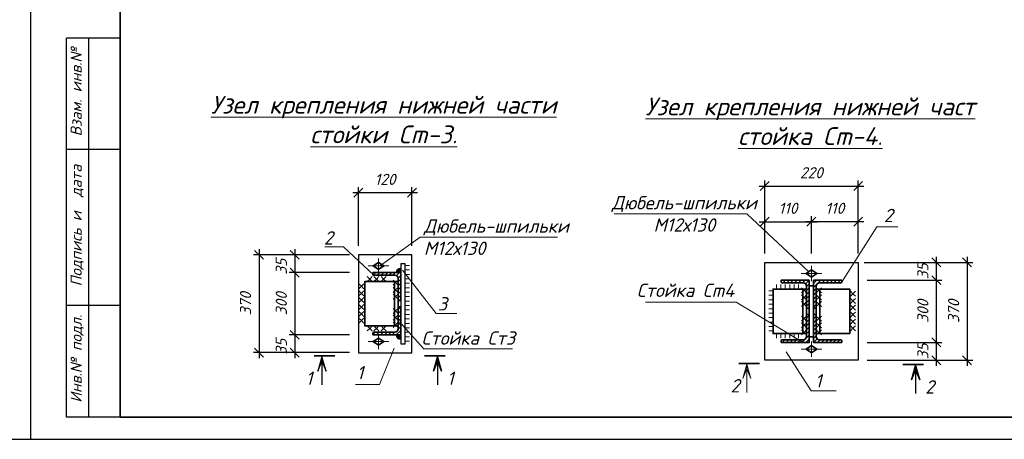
# Model space of a CAD drawing. Header units: millimetres. Extents: x -33345 to 4712671, y -3392 to 121473.
# Tile 291 of 656: x 1593706 to 1615769, y 44501 to 53913. Entities that reach past the tile are written whole.
import ezdxf

# ---------------------------------------------------------------- set-up
doc = ezdxf.new("R2010")
doc.units = ezdxf.units.MM
for name, color, linetype, lineweight in [('0.25', 7, 'Continuous', 25), ('ACO-размер', 7, 'Continuous', 13), ('ACO-текст', 7, 'Continuous', 20), ('blue', 5, 'Continuous', 35), ('DESIGN', 14, 'Continuous', 20), ('red', 12, 'Continuous', 30), ('shtrihovka', 254, 'Continuous', 0), ('svarka', 152, 'Continuous', 15), ('ОСИ', 147, 'Continuous', 13), ('Штриховая-АСО', 8, 'Continuous', 15)]:
    doc.layers.add(name, color=color, linetype=linetype, lineweight=lineweight)
doc.layers.add('_линия', color=7, linetype='Continuous')
doc.styles.add('_text', font='isocpeui.ttf')
doc.styles.add('ISOCPEUR', font='isocpeui.ttf', dxfattribs={"height": 300})
doc.styles.add('RUSS', font='RUSS.shx', dxfattribs={"width": 0.8, "oblique": 15, "height": 250})
doc.styles.add('simp 0', font='isocpeui.ttf')
doc.dimstyles.new('RUSS$0', dxfattribs={"dimscale": 0, "dimtxt": 2.5, "dimasz": 2, "dimexe": 1.25, "dimexo": 2, "dimgap": 1.75, "dimtad": 1, "dimdec": 0, "dimlfac": 100, "dimzin": 0, "dimdsep": 46, "dimtxsty": 'RUSS', "dimblk1": 'OBLIQUE', "dimblk2": 'OBLIQUE', "dimsah": 1, "dimcen": 3, "dimdle": 1.25, "dimclrt": 1, "dimadec": 0, "dimazin": 0, "dimtfac": 0.75, "dimtdec": 0, "dimtmove": 0, "dimatfit": 0, "dimldrblk": 'OBLIQUE', "dimfxl": 1, "dimtvp": 1.5, "dimtolj": 1, "dimtzin": 0, "dimarcsym": 0})
pattern_1 = [(45, (1164005.54, 478249.053), (-44.0899844, 44.0899844), [])]

# ---------------------------------------------------------------- blocks, each defined once
blk = doc.blocks.new('*U282')
at = {"layer": '0.25', "color": 5, "linetype": 'Continuous', "lineweight": 25, "ltscale": 100}
blk.add_lwpolyline([(-72619, 0), (0, 0), (0, 42000), (-72619, 42000), (-72619, 0)], dxfattribs=at)
blk = doc.blocks.new('awertgre')
at = {"ltscale": 20}
for p, q in [((-49480372, 24197418), (-49480372, 24205918)), ((-49479172, 24205918), (-49480372, 24205918)), ((-49479872, 24197418), (-49479872, 24205918)), ((-49479172, 24203418), (-49480372, 24203418)), ((-49479172, 24199918), (-49480372, 24199918)), ((-49479172, 24199918), (-49480372, 24199918)), ((-49479172, 24197418), (-49480372, 24197418))]:
    blk.add_line(p, q, dxfattribs=at)
blk.add_lwpolyline([(-49481172, 24226618), (-49439172, 24226618), (-49439172, 24196918), (-49481172, 24196918)], close=True, dxfattribs=at)
at = {"lineweight": 35}
blk.add_lwpolyline([(-49479172, 24226118), (-49439672, 24226118), (-49439672, 24197418), (-49479172, 24197418)], close=True, dxfattribs=at)
at = {"ltscale": 20, "insert": (-49480280, 24197739), "char_height": 250, "width": 9347.37, "attachment_point": 1, "rotation": 90, "style": 'ISOCPEUR'}
blk.add_mtext('Инв.№ подл.    Подпись и  дата    Взам. инв.№', dxfattribs=at)
blk = doc.blocks.new('_Oblique')
at = {"color": 0, "linetype": 'ByBlock', "lineweight": -2}
blk.add_line((-0.5, -0.5), (0.5, 0.5), dxfattribs=at)
blk = doc.blocks.new('*D2101')
at = {"layer": 'ACO-размер', "color": 0, "lineweight": -2, "ltscale": 5, "transparency": 16777216}
for p, q in [((1614243, 48196), (1614243, 46549)), ((1612695, 48071), (1614368, 48071)), ((1612695, 46674), (1614368, 46674))]:
    blk.add_line(p, q, dxfattribs=at)
at = {"layer": 'Defpoints', "color": 0, "ltscale": 5, "transparency": 16777216}
for p in [(1612495, 48071), (1612495, 46674), (1614243, 46674)]:
    blk.add_point(p, dxfattribs=at)
at = {"layer": 'ACO-размер', "color": 0, "lineweight": -2, "ltscale": 5, "transparency": 16777216, "xscale": 200, "yscale": 200, "zscale": 200}
for p, rotation in [((1614243, 48071), 90), ((1614243, 46674), 270)]:
    blk.add_blockref('_Oblique', p, dxfattribs=dict(at, rotation=rotation))
at = {"layer": 'ACO-размер', "color": 1, "ltscale": 5, "transparency": 16777216, "insert": (1613943, 47372), "char_height": 250, "attachment_point": 5, "rotation": 90, "style": 'simp 0'}
blk.add_mtext('\\A1;300', dxfattribs=at)
blk = doc.blocks.new('*D2102')
at = {"layer": 'ACO-размер', "color": 0, "lineweight": -2, "ltscale": 5, "transparency": 16777216}
for p, q in [((1614243, 48595), (1614243, 47946)), ((1612695, 48470), (1614368, 48470)), ((1612695, 48071), (1614368, 48071))]:
    blk.add_line(p, q, dxfattribs=at)
at = {"layer": 'Defpoints', "color": 0, "ltscale": 5, "transparency": 16777216}
for p in [(1612495, 48470), (1612495, 48071), (1614243, 48071)]:
    blk.add_point(p, dxfattribs=at)
at = {"layer": 'ACO-размер', "color": 0, "lineweight": -2, "ltscale": 5, "transparency": 16777216, "xscale": 200, "yscale": 200, "zscale": 200}
for p, rotation in [((1614243, 48470), 90), ((1614243, 48071), 270)]:
    blk.add_blockref('_Oblique', p, dxfattribs=dict(at, rotation=rotation))
at = {"layer": 'ACO-размер', "color": 1, "ltscale": 5, "transparency": 16777216, "insert": (1613943, 48270), "char_height": 250, "attachment_point": 5, "rotation": 90, "style": 'simp 0'}
blk.add_mtext('\\A1;35', dxfattribs=at)
blk = doc.blocks.new('*D2103')
at = {"layer": 'ACO-размер', "color": 0, "lineweight": -2, "ltscale": 5, "transparency": 16777216}
for p, q in [((1614243, 46799), (1614243, 46150)), ((1612695, 46674), (1614368, 46674)), ((1612695, 46275), (1614368, 46275))]:
    blk.add_line(p, q, dxfattribs=at)
at = {"layer": 'Defpoints', "color": 0, "ltscale": 5, "transparency": 16777216}
for p in [(1612495, 46674), (1612495, 46275), (1614243, 46275)]:
    blk.add_point(p, dxfattribs=at)
at = {"layer": 'ACO-размер', "color": 0, "lineweight": -2, "ltscale": 5, "transparency": 16777216, "xscale": 200, "yscale": 200, "zscale": 200}
for p, rotation in [((1614243, 46674), 90), ((1614243, 46275), 270)]:
    blk.add_blockref('_Oblique', p, dxfattribs=dict(at, rotation=rotation))
at = {"layer": 'ACO-размер', "color": 1, "ltscale": 5, "transparency": 16777216, "insert": (1613943, 46474), "char_height": 250, "attachment_point": 5, "rotation": 90, "style": 'simp 0'}
blk.add_mtext('\\A1;35', dxfattribs=at)
blk = doc.blocks.new('отв.- болт (постоян)')
at = {"color": 252, "lineweight": 35}
blk.add_lwpolyline([(0.8, 0), (0, -1.2), (-0.8, 0), (0, 1.2)], close=True, dxfattribs=at)
at = {"layer": 'ОСИ', "color": 1, "lineweight": 13, "ltscale": 0.5}
for points in [[(0, 2.3), (0, -2.3)], [(1.7, 0), (-1.7, 0)]]:
    blk.add_lwpolyline(points, dxfattribs=at)
blk = doc.blocks.new('*D2104')
at = {"layer": 'ACO-размер', "color": 0, "lineweight": -2, "ltscale": 5, "transparency": 16777216}
for p, q in [((1610400, 48670), (1610400, 49508)), ((1611447, 48670), (1611447, 49508)), ((1610275, 49383), (1611572, 49383))]:
    blk.add_line(p, q, dxfattribs=at)
at = {"layer": 'Defpoints', "color": 0, "ltscale": 5, "transparency": 16777216}
for p in [(1611447, 49383), (1610400, 48470), (1611447, 48470)]:
    blk.add_point(p, dxfattribs=at)
at = {"layer": 'ACO-размер', "color": 0, "lineweight": -2, "ltscale": 5, "transparency": 16777216, "xscale": 200, "yscale": 200, "zscale": 200, "rotation": 180}
blk.add_blockref('_Oblique', (1610400, 49383), dxfattribs=at)
at = {"layer": 'ACO-размер', "color": 0, "lineweight": -2, "ltscale": 5, "transparency": 16777216, "xscale": 200, "yscale": 200, "zscale": 200}
blk.add_blockref('_Oblique', (1611447, 49383), dxfattribs=at)
at = {"layer": 'ACO-размер', "color": 1, "ltscale": 5, "transparency": 16777216, "insert": (1610923, 49683), "char_height": 250, "attachment_point": 5, "style": 'simp 0'}
blk.add_mtext('\\A1;110', dxfattribs=at)
blk = doc.blocks.new('*D2105')
at = {"layer": 'ACO-размер', "color": 0, "lineweight": -2, "ltscale": 5, "transparency": 16777216}
for p, q in [((1611447, 48670), (1611447, 49508)), ((1612495, 48670), (1612495, 49508)), ((1612620, 49383), (1611322, 49383))]:
    blk.add_line(p, q, dxfattribs=at)
at = {"layer": 'Defpoints', "color": 0, "ltscale": 5, "transparency": 16777216}
for p in [(1611447, 49383), (1611447, 48470), (1612495, 48470)]:
    blk.add_point(p, dxfattribs=at)
at = {"layer": 'ACO-размер', "color": 0, "lineweight": -2, "ltscale": 5, "transparency": 16777216, "xscale": 200, "yscale": 200, "zscale": 200, "rotation": 180}
blk.add_blockref('_Oblique', (1611447, 49383), dxfattribs=at)
at = {"layer": 'ACO-размер', "color": 0, "lineweight": -2, "ltscale": 5, "transparency": 16777216, "xscale": 200, "yscale": 200, "zscale": 200}
blk.add_blockref('_Oblique', (1612495, 49383), dxfattribs=at)
at = {"layer": 'ACO-размер', "color": 1, "ltscale": 5, "transparency": 16777216, "insert": (1611971, 49683), "char_height": 250, "attachment_point": 5, "style": 'simp 0'}
blk.add_mtext('\\A1;110', dxfattribs=at)
blk = doc.blocks.new('*D2106')
at = {"layer": 'ACO-размер', "color": 0, "lineweight": -2, "ltscale": 5, "transparency": 16777216}
for p, q in [((1610400, 48670), (1610400, 50306)), ((1612495, 48670), (1612495, 50306)), ((1610275, 50181), (1612620, 50181))]:
    blk.add_line(p, q, dxfattribs=at)
at = {"layer": 'Defpoints', "color": 0, "ltscale": 5, "transparency": 16777216}
for p in [(1612495, 50181), (1610400, 48470), (1612495, 48470)]:
    blk.add_point(p, dxfattribs=at)
at = {"layer": 'ACO-размер', "color": 0, "lineweight": -2, "ltscale": 5, "transparency": 16777216, "xscale": 200, "yscale": 200, "zscale": 200, "rotation": 180}
blk.add_blockref('_Oblique', (1610400, 50181), dxfattribs=at)
at = {"layer": 'ACO-размер', "color": 0, "lineweight": -2, "ltscale": 5, "transparency": 16777216, "xscale": 200, "yscale": 200, "zscale": 200}
blk.add_blockref('_Oblique', (1612495, 50181), dxfattribs=at)
at = {"layer": 'ACO-размер', "color": 1, "ltscale": 5, "transparency": 16777216, "insert": (1611447, 50481), "char_height": 250, "attachment_point": 5, "style": 'simp 0'}
blk.add_mtext('\\A1;220', dxfattribs=at)
blk = doc.blocks.new('*D2107')
at = {"layer": 'ACO-размер', "color": 0, "lineweight": -2, "ltscale": 5, "transparency": 16777216}
for p, q in [((1614935, 48595), (1614935, 46150)), ((1612625, 48470), (1615060, 48470)), ((1612695, 46275), (1615060, 46275))]:
    blk.add_line(p, q, dxfattribs=at)
at = {"layer": 'Defpoints', "color": 0, "ltscale": 5, "transparency": 16777216}
for p in [(1612425, 48470), (1612495, 46275), (1614935, 46275)]:
    blk.add_point(p, dxfattribs=at)
at = {"layer": 'ACO-размер', "color": 0, "lineweight": -2, "ltscale": 5, "transparency": 16777216, "xscale": 200, "yscale": 200, "zscale": 200}
for p, rotation in [((1614935, 48470), 90), ((1614935, 46275), 270)]:
    blk.add_blockref('_Oblique', p, dxfattribs=dict(at, rotation=rotation))
at = {"layer": 'ACO-размер', "color": 1, "ltscale": 5, "transparency": 16777216, "insert": (1614634, 47372), "char_height": 250, "attachment_point": 5, "rotation": 90, "style": 'simp 0'}
blk.add_mtext('\\A1;370', dxfattribs=at)
blk = doc.blocks.new('сечение')
h = blk.add_hatch(color=256)
h.paths.add_polyline_path([(-291, 18), (-291, 120), (-199, 342)])
h.paths.add_polyline_path([(-383, 342), (-291, 120), (-291, 18)])
at = {"linetype": 'Continuous'}
blk.add_lwpolyline([(-291, 18), (-383, 342), (-291, 120), (-199, 342), (-291, 18), (-291, 652)], dxfattribs=at)
at = {"linetype": 'Continuous', "const_width": 36}
blk.add_lwpolyline([(0, 0), (-471, 0)], dxfattribs=at)
blk = doc.blocks.new('*D2108')
at = {"layer": 'ACO-размер', "color": 0, "lineweight": -2, "ltscale": 5, "transparency": 16777216}
for p, q in [((1599868, 48365), (1599868, 46719)), ((1601097, 48240), (1599743, 48240)), ((1601097, 46844), (1599743, 46844))]:
    blk.add_line(p, q, dxfattribs=at)
at = {"layer": 'Defpoints', "color": 0, "ltscale": 5, "transparency": 16777216}
for p in [(1601297, 48240), (1599868, 46844), (1601297, 46844)]:
    blk.add_point(p, dxfattribs=at)
at = {"layer": 'ACO-размер', "color": 0, "lineweight": -2, "ltscale": 5, "transparency": 16777216, "xscale": 200, "yscale": 200, "zscale": 200}
for p, rotation in [((1599868, 48240), 90), ((1599868, 46844), 270)]:
    blk.add_blockref('_Oblique', p, dxfattribs=dict(at, rotation=rotation))
at = {"layer": 'ACO-размер', "color": 1, "ltscale": 5, "transparency": 16777216, "insert": (1599568, 47542), "char_height": 250, "attachment_point": 5, "rotation": 90, "style": 'simp 0'}
blk.add_mtext('\\A1;300', dxfattribs=at)
blk = doc.blocks.new('*D2109')
at = {"layer": 'ACO-размер', "color": 0, "lineweight": -2, "ltscale": 5, "transparency": 16777216}
for p, q in [((1599868, 48765), (1599868, 48115)), ((1601097, 48640), (1599743, 48640)), ((1601097, 48240), (1599743, 48240))]:
    blk.add_line(p, q, dxfattribs=at)
at = {"layer": 'Defpoints', "color": 0, "ltscale": 5, "transparency": 16777216}
for p in [(1601297, 48640), (1599868, 48240), (1601297, 48240)]:
    blk.add_point(p, dxfattribs=at)
at = {"layer": 'ACO-размер', "color": 0, "lineweight": -2, "ltscale": 5, "transparency": 16777216, "xscale": 200, "yscale": 200, "zscale": 200}
for p, rotation in [((1599868, 48640), 90), ((1599868, 48240), 270)]:
    blk.add_blockref('_Oblique', p, dxfattribs=dict(at, rotation=rotation))
at = {"layer": 'ACO-размер', "color": 1, "ltscale": 5, "transparency": 16777216, "insert": (1599568, 48373), "char_height": 250, "attachment_point": 5, "rotation": 90, "style": 'simp 0'}
blk.add_mtext('\\A1;35', dxfattribs=at)
blk = doc.blocks.new('*D2110')
at = {"layer": 'ACO-размер', "color": 0, "lineweight": -2, "ltscale": 5, "transparency": 16777216}
for p, q in [((1601097, 46844), (1599743, 46844)), ((1599868, 46969), (1599868, 46320)), ((1601097, 46445), (1599743, 46445))]:
    blk.add_line(p, q, dxfattribs=at)
at = {"layer": 'Defpoints', "color": 0, "ltscale": 5, "transparency": 16777216}
for p in [(1601297, 46844), (1599868, 46445), (1601297, 46445)]:
    blk.add_point(p, dxfattribs=at)
at = {"layer": 'ACO-размер', "color": 0, "lineweight": -2, "ltscale": 5, "transparency": 16777216, "xscale": 200, "yscale": 200, "zscale": 200}
for p, rotation in [((1599868, 46844), 90), ((1599868, 46445), 270)]:
    blk.add_blockref('_Oblique', p, dxfattribs=dict(at, rotation=rotation))
at = {"layer": 'ACO-размер', "color": 1, "ltscale": 5, "transparency": 16777216, "insert": (1599568, 46577), "char_height": 250, "attachment_point": 5, "rotation": 90, "style": 'simp 0'}
blk.add_mtext('\\A1;35', dxfattribs=at)
blk = doc.blocks.new('*D2111')
at = {"layer": 'ACO-размер', "color": 0, "lineweight": -2, "ltscale": 5, "transparency": 16777216}
for p, q in [((1601297, 48840), (1601297, 50157)), ((1602494, 48840), (1602494, 50157)), ((1602619, 50032), (1601172, 50032))]:
    blk.add_line(p, q, dxfattribs=at)
at = {"layer": 'Defpoints', "color": 0, "ltscale": 5, "transparency": 16777216}
for p in [(1601297, 50032), (1601297, 48640), (1602494, 48640)]:
    blk.add_point(p, dxfattribs=at)
at = {"layer": 'ACO-размер', "color": 0, "lineweight": -2, "ltscale": 5, "transparency": 16777216, "xscale": 200, "yscale": 200, "zscale": 200, "rotation": 180}
blk.add_blockref('_Oblique', (1601297, 50032), dxfattribs=at)
at = {"layer": 'ACO-размер', "color": 0, "lineweight": -2, "ltscale": 5, "transparency": 16777216, "xscale": 200, "yscale": 200, "zscale": 200}
blk.add_blockref('_Oblique', (1602494, 50032), dxfattribs=at)
at = {"layer": 'ACO-размер', "color": 1, "ltscale": 5, "transparency": 16777216, "insert": (1601895, 50332), "char_height": 250, "attachment_point": 5, "style": 'simp 0'}
blk.add_mtext('\\A1;120', dxfattribs=at)
blk = doc.blocks.new('*D2112')
at = {"layer": 'ACO-размер', "color": 0, "lineweight": -2, "ltscale": 5, "transparency": 16777216}
for p, q in [((1599070, 48765), (1599070, 46320)), ((1601097, 48640), (1598945, 48640)), ((1601097, 46445), (1598945, 46445))]:
    blk.add_line(p, q, dxfattribs=at)
at = {"layer": 'Defpoints', "color": 0, "ltscale": 5, "transparency": 16777216}
for p in [(1601297, 48640), (1599070, 46445), (1601297, 46445)]:
    blk.add_point(p, dxfattribs=at)
at = {"layer": 'ACO-размер', "color": 0, "lineweight": -2, "ltscale": 5, "transparency": 16777216, "xscale": 200, "yscale": 200, "zscale": 200}
for p, rotation in [((1599070, 48640), 90), ((1599070, 46445), 270)]:
    blk.add_blockref('_Oblique', p, dxfattribs=dict(at, rotation=rotation))
at = {"layer": 'ACO-размер', "color": 1, "ltscale": 5, "transparency": 16777216, "insert": (1598768, 47542), "char_height": 250, "attachment_point": 5, "rotation": 90, "style": 'simp 0'}
blk.add_mtext('\\A1;370', dxfattribs=at)

msp = doc.modelspace()

# ---------------------------------------------------------------- hatches: boundary and pattern name
at = {"layer": 'Штриховая-АСО', "lineweight": 9}
for points in [[(1602143.088, 48240.471), (1602244.454, 48240.471), (1602244.454, 48341.838, 0.414213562)], [(1602143.088, 46843.772), (1602244.454, 46843.772), (1602244.454, 46742.405, -0.414213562)]]:
    msp.add_hatch(color=256, dxfattribs=at).paths.add_polyline_path(points)
h = msp.add_hatch(dxfattribs=at)
h.set_pattern_fill('ANSI31', scale=498.821232)
h.set_pattern_definition([(45, (1152624.9, 478418.89), (-44.0899844, 44.0899844), [])])
edge = h.paths.add_edge_path()
edge.add_line((1601615.94, 48240.471), (1601615.94, 48203.559))
edge.add_arc((1601638.885, 48203.559), 22.946, 180.0000001, 270.0000001)
edge.add_line((1601638.885, 48180.613), (1602114.761, 48180.613))
edge.add_arc((1602114.761, 48110.778), 69.835, 0, 90, ccw=False)
edge.add_line((1602184.596, 48110.778), (1602184.596, 47634.902))
edge.add_arc((1602207.542, 47634.902), 22.946, 180, 270)
edge.add_line((1602207.542, 47611.957), (1602244.454, 47611.957))
edge.add_line((1602244.454, 47611.957), (1602244.454, 48240.471))
edge.add_line((1602244.454, 48240.471), (1601615.94, 48240.471))
edge = h.paths.add_edge_path()
edge.add_line((1601615.94, 46843.772), (1601615.94, 46880.685))
edge.add_arc((1601638.885, 46880.685), 22.946, 89.9999999, 179.9999999, ccw=False)
edge.add_line((1601638.885, 46903.631), (1602114.761, 46903.631))
edge.add_arc((1602114.761, 46973.466), 69.835, 270, 360)
edge.add_line((1602184.596, 46973.466), (1602184.596, 47449.341))
edge.add_arc((1602207.542, 47449.341), 22.946, 90, 180, ccw=False)
edge.add_line((1602207.542, 47472.287), (1602244.454, 47472.287))
edge.add_line((1602244.454, 47472.287), (1602244.454, 46843.772))
edge.add_line((1602244.454, 46843.772), (1601615.94, 46843.772))
h = msp.add_hatch(dxfattribs=at)
h.set_pattern_fill('ANSI31', scale=498.821232)
h.set_pattern_definition(pattern_1)
edge = h.paths.add_edge_path()
edge.add_line((1610768.677, 48070.636), (1610768.677, 48033.724))
edge.add_arc((1610791.622, 48033.724), 22.946, 180.0000001, 270.0000001)
edge.add_line((1610791.622, 48010.778), (1611267.498, 48010.778))
edge.add_arc((1611267.498, 47940.943), 69.835, 0, 90, ccw=False)
edge.add_line((1611337.333, 47940.943), (1611337.333, 47465.067))
edge.add_arc((1611360.279, 47465.067), 22.946, 180, 270)
edge.add_line((1611360.279, 47442.122), (1611397.191, 47442.122))
edge.add_line((1611397.191, 47442.122), (1611397.191, 48070.636))
edge.add_line((1611397.191, 48070.636), (1610768.677, 48070.636))
edge = h.paths.add_edge_path()
edge.add_line((1610768.677, 46673.937), (1610768.677, 46710.85))
edge.add_arc((1610791.622, 46710.85), 22.946, 89.9999999, 179.9999999, ccw=False)
edge.add_line((1610791.622, 46733.796), (1611267.498, 46733.796))
edge.add_arc((1611267.498, 46803.631), 69.835, 270, 360)
edge.add_line((1611337.333, 46803.631), (1611337.333, 47279.506))
edge.add_arc((1611360.279, 47279.506), 22.946, 90, 180, ccw=False)
edge.add_line((1611360.279, 47302.452), (1611397.191, 47302.452))
edge.add_line((1611397.191, 47302.452), (1611397.191, 46673.937))
edge.add_line((1611397.191, 46673.937), (1610768.677, 46673.937))
h = msp.add_hatch(dxfattribs=at)
h.set_pattern_fill('ANSI31', scale=498.821232)
h.set_pattern_definition(pattern_1)
edge = h.paths.add_edge_path()
edge.add_line((1612125.47, 48070.636), (1612125.47, 48033.724))
edge.add_arc((1612102.525, 48033.724), 22.946, 269.9999999, 359.9999999, ccw=False)
edge.add_line((1612102.525, 48010.778), (1611626.649, 48010.778))
edge.add_arc((1611626.649, 47940.943), 69.835, 90, 180)
edge.add_line((1611556.814, 47940.943), (1611556.814, 47465.067))
edge.add_arc((1611533.868, 47465.067), 22.946, -90, 0, ccw=False)
edge.add_line((1611533.868, 47442.122), (1611496.956, 47442.122))
edge.add_line((1611496.956, 47442.122), (1611496.956, 48070.636))
edge.add_line((1611496.956, 48070.636), (1612125.47, 48070.636))
edge = h.paths.add_edge_path()
edge.add_line((1612125.47, 46673.937), (1612125.47, 46710.85))
edge.add_arc((1612102.525, 46710.85), 22.946, 0.0000001, 90.0000001)
edge.add_line((1612102.525, 46733.796), (1611626.649, 46733.796))
edge.add_arc((1611626.649, 46803.631), 69.835, 180, 270, ccw=False)
edge.add_line((1611556.814, 46803.631), (1611556.814, 47279.506))
edge.add_arc((1611533.868, 47279.506), 22.946, 360, 450)
edge.add_line((1611533.868, 47302.452), (1611496.956, 47302.452))
edge.add_line((1611496.956, 47302.452), (1611496.956, 46673.937))
edge.add_line((1611496.956, 46673.937), (1612125.47, 46673.937))

# ---------------------------------------------------------------- linework, layer by layer
at = {"color": 7, "lineweight": 13, "elevation": -1359241.5}
for points in [[(1601638.885, 48180.613), (1600962.303, 48819.142), (1600544.226, 48819.142)], [(1603502.527, 47326.733), (1603037.019, 47326.733), (1602285.015, 48293.744)]]:
    msp.add_lwpolyline(points, dxfattribs=at)
at = {"layer": 'ACO-текст', "elevation": -1359241.5}
for points in [[(1607024.886, 49558.364), (1609999.683, 49558.364), (1611387.215, 48260.189)], [(1605757.97, 49035.196), (1602676.185, 49035.196), (1601793.664, 48400.954)], [(1611262.51, 46673.937), (1609757.785, 47574.533), (1607727.52, 47574.533)], [(1610882.028, 46466.678), (1611443.587, 45585.967), (1612000.953, 45585.967)]]:
    msp.add_lwpolyline(points, dxfattribs=at)
at = {"layer": 'blue', "color": 112, "elevation": -1359241.5}
for points in [[(1601615.94, 48240.471), (1601615.94, 48203.559, 0.414213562), (1601638.885, 48180.613), (1602114.761, 48180.613, -0.414213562), (1602184.596, 48110.778), (1602184.596, 47634.902, 0.414213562), (1602207.542, 47611.957), (1602244.454, 47611.957), (1602244.454, 48240.471)], [(1610768.677, 48070.636), (1610768.677, 48033.724, 0.414213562), (1610791.622, 48010.778), (1611267.498, 48010.778, -0.414213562), (1611337.333, 47940.943), (1611337.333, 47465.067, 0.414213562), (1611360.279, 47442.122), (1611397.191, 47442.122), (1611397.191, 48070.636)], [(1612125.47, 48070.636), (1612125.47, 48033.724, -0.414213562), (1612102.525, 48010.778), (1611626.649, 48010.778, 0.414213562), (1611556.814, 47940.943), (1611556.814, 47465.067, -0.414213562), (1611533.868, 47442.122), (1611496.956, 47442.122), (1611496.956, 48070.636)], [(1601615.94, 46843.772), (1601615.94, 46880.685, -0.414213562), (1601638.885, 46903.631), (1602114.761, 46903.631, 0.414213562), (1602184.596, 46973.466), (1602184.596, 47449.341, -0.414213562), (1602207.542, 47472.287), (1602244.454, 47472.287), (1602244.454, 46843.772)], [(1610768.677, 46673.937), (1610768.677, 46710.85, -0.414213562), (1610791.622, 46733.796), (1611267.498, 46733.796, 0.414213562), (1611337.333, 46803.631), (1611337.333, 47279.506, -0.414213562), (1611360.279, 47302.452), (1611397.191, 47302.452), (1611397.191, 46673.937)], [(1612125.47, 46673.937), (1612125.47, 46710.85, 0.414213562), (1612102.525, 46733.796), (1611626.649, 46733.796, -0.414213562), (1611556.814, 46803.631), (1611556.814, 47279.506, 0.414213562), (1611533.868, 47302.452), (1611496.956, 47302.452), (1611496.956, 46673.937)]]:
    msp.add_lwpolyline(points, format="xyb", close=True, dxfattribs=at)
at = {"layer": 'blue', "elevation": -1359241.5}
for points in [[(1602184.596, 47043.3), (1602184.596, 48040.943), (1601436.364, 48040.943), (1601436.364, 47043.3), (1602184.596, 47043.3)], [(1602104.784, 47043.3), (1602104.784, 48040.943)], [(1611337.333, 46873.466), (1611337.333, 47871.108), (1610589.101, 47871.108), (1610589.101, 46873.466), (1611337.333, 46873.466)], [(1611257.521, 46873.466), (1611257.521, 47871.108)], [(1611337.333, 46873.466), (1611337.333, 47871.108)], [(1611556.814, 46873.466), (1611556.814, 47871.108), (1612305.046, 47871.108), (1612305.046, 46873.466), (1611556.814, 46873.466)], [(1611636.626, 46873.466), (1611636.626, 47871.108)]]:
    msp.add_lwpolyline(points, dxfattribs=at)
at = {"layer": 'blue', "color": 112, "elevation": -1359241.5}
msp.add_lwpolyline([(1611397.191, 46803.631), (1611397.191, 47940.943), (1611496.956, 47940.943), (1611496.956, 46803.631)], close=True, dxfattribs=at)
at = {"layer": 'DESIGN', "color": 0, "linetype": 'Continuous', "lineweight": 13, "elevation": -1359241.5}
for points in [[(1612121.905, 48021.44), (1612910.004, 49264.87), (1613386.37, 49264.87)], [(1604748.541, 46533.275), (1602765.098, 46533.275), (1602218.113, 47137.052)], [(1602095.915, 46545.459), (1601770.937, 45731.19), (1601230.93, 45731.19)]]:
    msp.add_lwpolyline(points, dxfattribs=at)
at = {"layer": 'red', "elevation": -1359241.5}
for points in [[(1602493.865, 46444.715), (1602493.865, 48639.528), (1601296.694, 48639.528), (1601296.694, 46444.715)], [(1602344.219, 46644.244), (1602344.219, 48440), (1602244.454, 48440), (1602244.454, 46644.244)], [(1610399.549, 46274.88), (1610399.549, 48469.693), (1612494.598, 48469.693), (1612494.598, 46274.88)]]:
    msp.add_lwpolyline(points, close=True, dxfattribs=at)
at = {"layer": 'shtrihovka', "color": 7, "elevation": -1359241.5}
for points in [[(1602443.983, 48399.584), (1602344.219, 48399.584)], [(1602443.983, 48299.82), (1602344.219, 48299.82)], [(1602443.983, 48200.056), (1602344.219, 48200.056)], [(1602443.983, 48100.292), (1602344.219, 48100.292)], [(1602443.983, 48000.527), (1602344.219, 48000.527)], [(1602443.983, 47900.763), (1602344.219, 47900.763)], [(1610661.347, 47970.872), (1610661.347, 47871.108)], [(1610761.111, 47970.872), (1610761.111, 47871.108)], [(1610860.875, 47970.872), (1610860.875, 47871.108)], [(1610960.64, 47970.872), (1610960.64, 47871.108)], [(1611060.404, 47970.872), (1611060.404, 47871.108)], [(1611160.168, 47970.872), (1611160.168, 47871.108)], [(1602443.983, 47800.999), (1602344.219, 47800.999)], [(1602443.983, 47701.235), (1602344.219, 47701.235)], [(1610489.337, 47830.692), (1610589.101, 47830.692)], [(1610489.337, 47730.928), (1610589.101, 47730.928)], [(1602443.983, 47601.47), (1602344.219, 47601.47)], [(1602443.983, 47501.706), (1602344.219, 47501.706)], [(1610489.337, 47631.164), (1610589.101, 47631.164)], [(1610489.337, 47531.4), (1610589.101, 47531.4)], [(1602443.983, 47401.942), (1602344.219, 47401.942)], [(1602443.983, 47302.178), (1602344.219, 47302.178)], [(1610489.337, 47431.635), (1610589.101, 47431.635)], [(1610489.337, 47331.871), (1610589.101, 47331.871)], [(1610489.337, 47232.107), (1610589.101, 47232.107)], [(1602443.983, 47202.413), (1602344.219, 47202.413)], [(1602443.983, 47102.649), (1602344.219, 47102.649)], [(1602443.983, 47002.885), (1602344.219, 47002.885)], [(1610489.337, 47132.343), (1610589.101, 47132.343)], [(1610489.337, 47032.578), (1610589.101, 47032.578)], [(1602443.983, 46903.121), (1602344.219, 46903.121)], [(1602443.983, 46803.356), (1602344.219, 46803.356)], [(1610489.337, 46932.814), (1610589.101, 46932.814)], [(1610661.347, 46773.701), (1610661.347, 46873.466)], [(1610761.111, 46773.701), (1610761.111, 46873.466)], [(1610860.875, 46773.701), (1610860.875, 46873.466)], [(1610960.64, 46773.701), (1610960.64, 46873.466)], [(1611060.404, 46773.701), (1611060.404, 46873.466)], [(1611160.168, 46773.701), (1611160.168, 46873.466)], [(1602443.983, 46703.592), (1602344.219, 46703.592)]]:
    msp.add_lwpolyline(points, dxfattribs=at)
for points in [[(1601493.186, 48040.943), (1601549.304, 48097.06), (1601605.421, 48040.943), (1601549.304, 48097.06), (1601605.421, 48153.178), (1601549.304, 48097.06), (1601493.186, 48153.178), (1601549.304, 48097.06)], [(1601642.825, 48040.943), (1601698.942, 48097.06), (1601755.06, 48040.943), (1601698.942, 48097.06), (1601755.06, 48153.178), (1601698.942, 48097.06), (1601642.825, 48153.178), (1601698.942, 48097.06)], [(1601804.434, 48040.943), (1601860.552, 48097.06), (1601916.669, 48040.943), (1601860.552, 48097.06), (1601916.669, 48153.178), (1601860.552, 48097.06), (1601804.434, 48153.178), (1601860.552, 48097.06)], [(1601419.589, 47879.714), (1601363.472, 47935.831), (1601419.589, 47991.949), (1601363.472, 47935.831), (1601307.354, 47991.949), (1601363.472, 47935.831), (1601307.354, 47879.714), (1601363.472, 47935.831)], [(1602184.596, 47958.956), (1602128.478, 48015.073), (1602184.596, 48071.191), (1602128.478, 48015.073), (1602072.361, 48071.191), (1602128.478, 48015.073), (1602072.361, 47958.956), (1602128.478, 48015.073)], [(1602184.596, 47797.346), (1602128.478, 47853.464), (1602184.596, 47909.581), (1602128.478, 47853.464), (1602072.361, 47909.581), (1602128.478, 47853.464), (1602072.361, 47797.346), (1602128.478, 47853.464)], [(1611337.333, 47789.121), (1611281.215, 47845.238), (1611337.333, 47901.356), (1611281.215, 47845.238), (1611225.098, 47901.356), (1611281.215, 47845.238), (1611225.098, 47789.121), (1611281.215, 47845.238)], [(1611556.814, 47789.121), (1611612.932, 47845.238), (1611556.814, 47901.356), (1611612.932, 47845.238), (1611669.049, 47901.356), (1611612.932, 47845.238), (1611669.049, 47789.121), (1611612.932, 47845.238)], [(1601419.589, 47718.104), (1601363.472, 47774.222), (1601419.589, 47830.339), (1601363.472, 47774.222), (1601307.354, 47830.339), (1601363.472, 47774.222), (1601307.354, 47718.104), (1601363.472, 47774.222)], [(1601419.589, 47568.466), (1601363.472, 47624.583), (1601419.589, 47680.701), (1601363.472, 47624.583), (1601307.354, 47680.701), (1601363.472, 47624.583), (1601307.354, 47568.466), (1601363.472, 47624.583)], [(1602184.596, 47647.708), (1602128.478, 47703.825), (1602184.596, 47759.943), (1602128.478, 47703.825), (1602072.361, 47759.943), (1602128.478, 47703.825), (1602072.361, 47647.708), (1602128.478, 47703.825)], [(1611337.333, 47627.511), (1611281.215, 47683.629), (1611337.333, 47739.746), (1611281.215, 47683.629), (1611225.098, 47739.746), (1611281.215, 47683.629), (1611225.098, 47627.511), (1611281.215, 47683.629)], [(1611556.814, 47627.511), (1611612.932, 47683.629), (1611556.814, 47739.746), (1611612.932, 47683.629), (1611669.049, 47739.746), (1611612.932, 47683.629), (1611669.049, 47627.511), (1611612.932, 47683.629)], [(1612321.821, 47709.879), (1612377.938, 47765.996), (1612321.821, 47822.114), (1612377.938, 47765.996), (1612434.056, 47822.114), (1612377.938, 47765.996), (1612434.056, 47709.879), (1612377.938, 47765.996)], [(1612321.821, 47548.269), (1612377.938, 47604.387), (1612321.821, 47660.504), (1612377.938, 47604.387), (1612434.056, 47660.504), (1612377.938, 47604.387), (1612434.056, 47548.269), (1612377.938, 47604.387)], [(1601419.589, 47412.842), (1601363.472, 47468.959), (1601419.589, 47525.077), (1601363.472, 47468.959), (1601307.354, 47525.077), (1601363.472, 47468.959), (1601307.354, 47412.842), (1601363.472, 47468.959)], [(1602184.596, 47436.536), (1602128.478, 47380.418), (1602184.596, 47324.301), (1602128.478, 47380.418), (1602072.361, 47324.301), (1602128.478, 47380.418), (1602072.361, 47436.536), (1602128.478, 47380.418)], [(1611337.333, 47477.873), (1611281.215, 47533.99), (1611337.333, 47590.108), (1611281.215, 47533.99), (1611225.098, 47590.108), (1611281.215, 47533.99), (1611225.098, 47477.873), (1611281.215, 47533.99)], [(1611556.814, 47477.873), (1611612.932, 47533.99), (1611556.814, 47590.108), (1611612.932, 47533.99), (1611669.049, 47590.108), (1611612.932, 47533.99), (1611669.049, 47477.873), (1611612.932, 47533.99)], [(1612321.821, 47398.631), (1612377.938, 47454.748), (1612321.821, 47510.866), (1612377.938, 47454.748), (1612434.056, 47510.866), (1612377.938, 47454.748), (1612434.056, 47398.631), (1612377.938, 47454.748)], [(1601419.589, 47257.218), (1601363.472, 47313.335), (1601419.589, 47369.453), (1601363.472, 47313.335), (1601307.354, 47369.453), (1601363.472, 47313.335), (1601307.354, 47257.218), (1601363.472, 47313.335)], [(1601419.589, 47107.58), (1601363.472, 47163.697), (1601419.589, 47219.814), (1601363.472, 47163.697), (1601307.354, 47219.814), (1601363.472, 47163.697), (1601307.354, 47107.58), (1601363.472, 47163.697)], [(1602184.596, 47286.897), (1602128.478, 47230.78), (1602184.596, 47174.662), (1602128.478, 47230.78), (1602072.361, 47174.662), (1602128.478, 47230.78), (1602072.361, 47286.897), (1602128.478, 47230.78)], [(1611337.333, 47266.701), (1611281.215, 47210.583), (1611337.333, 47154.466), (1611281.215, 47210.583), (1611225.098, 47154.466), (1611281.215, 47210.583), (1611225.098, 47266.701), (1611281.215, 47210.583)], [(1611556.814, 47266.701), (1611612.932, 47210.583), (1611556.814, 47154.466), (1611612.932, 47210.583), (1611669.049, 47154.466), (1611612.932, 47210.583), (1611669.049, 47266.701), (1611612.932, 47210.583)], [(1612321.821, 47243.007), (1612377.938, 47299.124), (1612321.821, 47355.242), (1612377.938, 47299.124), (1612434.056, 47355.242), (1612377.938, 47299.124), (1612434.056, 47243.007), (1612377.938, 47299.124)], [(1601493.186, 46931.066), (1601549.304, 46987.183), (1601605.421, 46931.066), (1601549.304, 46987.183), (1601605.421, 47043.3), (1601549.304, 46987.183), (1601493.186, 47043.3), (1601549.304, 46987.183)], [(1601642.825, 46931.066), (1601698.942, 46987.183), (1601755.06, 46931.066), (1601698.942, 46987.183), (1601755.06, 47043.3), (1601698.942, 46987.183), (1601642.825, 47043.3), (1601698.942, 46987.183)], [(1601804.434, 46931.066), (1601860.552, 46987.183), (1601916.669, 46931.066), (1601860.552, 46987.183), (1601916.669, 47043.3), (1601860.552, 46987.183), (1601804.434, 47043.3), (1601860.552, 46987.183)], [(1602184.596, 47125.287), (1602128.478, 47069.17), (1602184.596, 47013.053), (1602128.478, 47069.17), (1602072.361, 47013.053), (1602128.478, 47069.17), (1602072.361, 47125.287), (1602128.478, 47069.17)], [(1611337.333, 47117.062), (1611281.215, 47060.945), (1611337.333, 47004.827), (1611281.215, 47060.945), (1611225.098, 47004.827), (1611281.215, 47060.945), (1611225.098, 47117.062), (1611281.215, 47060.945)], [(1611556.814, 47117.062), (1611612.932, 47060.945), (1611556.814, 47004.827), (1611612.932, 47060.945), (1611669.049, 47004.827), (1611612.932, 47060.945), (1611669.049, 47117.062), (1611612.932, 47060.945)], [(1612321.821, 47087.383), (1612377.938, 47143.5), (1612321.821, 47199.618), (1612377.938, 47143.5), (1612434.056, 47199.618), (1612377.938, 47143.5), (1612434.056, 47087.383), (1612377.938, 47143.5)], [(1612321.821, 46937.745), (1612377.938, 46993.862), (1612321.821, 47049.979), (1612377.938, 46993.862), (1612434.056, 47049.979), (1612377.938, 46993.862), (1612434.056, 46937.745), (1612377.938, 46993.862)], [(1611337.333, 46955.452), (1611281.215, 46899.335), (1611337.333, 46843.218), (1611281.215, 46899.335), (1611225.098, 46843.218), (1611281.215, 46899.335), (1611225.098, 46955.452), (1611281.215, 46899.335)], [(1611556.814, 46955.452), (1611612.932, 46899.335), (1611556.814, 46843.218), (1611612.932, 46899.335), (1611669.049, 46843.218), (1611612.932, 46899.335), (1611669.049, 46955.452), (1611612.932, 46899.335)]]:
    msp.add_lwpolyline(points, close=True, dxfattribs=at)
at = {"layer": 'svarka'}
for centre, start, end in [((1602244.454, 48240.471, -1359241.5), 90, 180), ((1602244.454, 46843.772, -1359241.5), 180, 270)]:
    msp.add_arc(centre, 101.367, start, end, dxfattribs=at)

# ---------------------------------------------------------------- block references
at = {"color": 6, "ltscale": 2, "yscale": 99.76424631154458, "zscale": 99.76424631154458}
for p, xscale, rotation in [((1601745.633, 48390.118, -1359241.5), -99.76424631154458, 90), ((1611447.073, 48220.283, -1359241.5), 99.76424631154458, 270), ((1601745.633, 46692.657, -1359241.5), 99.76424631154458, 90.00000000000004), ((1611447.073, 46524.291, -1359241.5), -99.76424631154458, 270)]:
    msp.add_blockref('отв.- болт (постоян)', p, dxfattribs=dict(at, xscale=xscale, rotation=rotation))
at = {"color": 0, "linetype": 'Continuous', "yscale": 0.9976424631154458, "zscale": 0.9976424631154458, "rotation": 180}
for p, xscale in [((1600769.717, 46372.059, -1359241.5), -0.9976424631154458), ((1602776.352, 46372.059, -1359241.5), 0.9976424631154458), ((1613491.122, 46177.565, -1359241.5), 0.9976424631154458)]:
    msp.add_blockref('сечение', p, dxfattribs=dict(at, xscale=xscale))
at = {"layer": '0.25', "ltscale": 100, "transparency": 33554687}
msp.add_blockref('*U282', (1593956.032, 44501.326), dxfattribs=at)
at = {"layer": '_линия', "color": 18, "true_color": 0x000000}
msp.add_blockref('awertgre', (51075127.969, -24152417.108), dxfattribs=at)
at = {"layer": 'ACO-текст', "xscale": -0.9976424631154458, "yscale": 0.9976424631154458, "zscale": 0.9976424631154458, "rotation": 180}
msp.add_blockref('сечение', (1610289.011, 46203.548, -1359241.5), dxfattribs=at)

# ---------------------------------------------------------------- texts
at = {"layer": 'ACO-текст', "style": 'simp 0'}
for s, height, p in [('2', 299.293, (1613069.614, 49372.143, -1359241.5)), ('2', 299.293, (1600522.19, 48869.456, -1359241.5)), ('Стойка Сm4', 299.2927, (1607534.125, 47694.785, -1359241.5)), ('3', 299.293, (1603074.279, 47390.715, -1359241.5)), ('Стойка Ст3', 299.2927, (1602710.43, 46622.763, -1359241.5)), ('1', 299.293, (1601257.439, 45847.163, -1359241.5)), ('1', 299.293, (1600115.481, 45721.953, -1359241.5)), ('1', 299.293, (1603280.943, 45721.953, -1359241.5)), ('1', 299.293, (1611525.698, 45664.959, -1359241.5)), ('2', 299.293, (1609634.774, 45553.442, -1359241.5)), ('2', 299.293, (1613995.712, 45527.458, -1359241.5))]:
    msp.add_text(s, height=height, dxfattribs=at).set_placement(p)
at = {"layer": 'ACO-текст', "ltscale": 100, "char_height": 399.05699, "attachment_point": 1}
for s, width, insert, style in [('\\pxqc;{\\LУзел крепления нижней части стойки Сm-3.}', 8846.06191, (1597441.4, 52205.001, -1359241.5), '_text'), ('\\pxqc;{\\LУзел крепления нижней част стойка Сm-4.}', 9228.21684, (1606807.604, 52167.337, -1359241.5), 'ISOCPEUR')]:
    msp.add_mtext_dynamic_manual_height_columns(s, width=width, gutter_width=1496.464, heights=[0], dxfattribs=dict(at, insert=insert, style=style))
at = {"layer": 'ACO-текст', "char_height": 299.29274, "style": 'simp 0'}
for s, insert, width, attachment_point in [('\\pxi-3,l3,qc;Дюбель-шпильки\\PМ12х130', (1606749.27, 49957.57, -1359241.5), 3700.35364, 1), ('\\pxi-3,l3,ql;Дюбель-шпильки ^JМ12х130', (1603926.981, 49035.196, -1359241.5), 2331.13106, 5)]:
    msp.add_mtext(s, dxfattribs=dict(at, insert=insert, width=width, attachment_point=attachment_point))

# ---------------------------------------------------------------- dimensions: what is measured, and where the dimension line sits
at = {"layer": 'ACO-размер', "ltscale": 5}
for base, p2, text, picture, middle in [((1612494.598, 50180.672, -1359241.5), (1612494.598, 48469.693, -1359241.5), '220', '*D2106', (1611447.073, 50480.672, -1359241.5)), ((1611447.073, 49382.558, -1359241.5), (1611447.073, 48469.693, -1359241.5), '110', '*D2104', (1610923.311, 49682.558, -1359241.5))]:
    dim = msp.add_linear_dim(base=base, p1=(1610399.549, 48469.693, -1359241.5), p2=p2, text=text, dimstyle='RUSS$0', override={"dimscale": 100, "dimlfac": 0.1, "dimtxsty": 'simp 0', "dimtmove": 1}, dxfattribs=at)
    dim.commit()
    dim.dimension.update_dxf_attribs({"geometry": picture, "text_midpoint": middle})
dim = msp.add_linear_dim(base=(1601296.694, 50031.983, -1359241.5), p1=(1602493.865, 48639.528, -1359241.5), p2=(1601296.694, 48639.528, -1359241.5), angle=180, dimstyle='RUSS$0', override={"dimscale": 100, "dimlfac": 0.1, "dimtxsty": 'simp 0', "dimtmove": 0}, dxfattribs=at)
dim.commit()
dim.dimension.update_dxf_attribs({"geometry": '*D2111', "text_midpoint": (1601895.28, 50031.983, -1359241.5), "dimtype": 160})
for base, p1, p2, angle, text, picture, middle in [((1611447.073, 49382.558, -1359241.5), (1612494.598, 48469.693, -1359241.5), (1611447.073, 48469.693, -1359241.5), 180, '110', '*D2105', (1611970.836, 49682.558, -1359241.5)), ((1599069.678, 46444.715, -1359241.5), (1601296.694, 48639.528, -1359241.5), (1601296.694, 46444.715, -1359241.5), 90, '370', '*D2112', (1598768.068, 47542.122, -1359241.5)), ((1614935.3, 46274.88, -1359241.5), (1612424.763, 48469.693, -1359241.5), (1612494.598, 46274.88, -1359241.5), 90, '370', '*D2107', (1614633.69, 47372.287, -1359241.5)), ((1599867.792, 46843.772, -1359241.5), (1601296.694, 48240.471, -1359241.5), (1601296.694, 46843.772, -1359241.5), 90, '300', '*D2108', (1599567.792, 47542.122, -1359241.5)), ((1614243.201, 46673.937, -1359241.5), (1612494.598, 48070.636, -1359241.5), (1612494.598, 46673.937, -1359241.5), 90, '300', '*D2101', (1613943.201, 47372.287, -1359241.5))]:
    dim = msp.add_linear_dim(base=base, p1=p1, p2=p2, angle=angle, text=text, dimstyle='RUSS$0', override={"dimscale": 100, "dimlfac": 0.1, "dimtxsty": 'simp 0', "dimtmove": 1}, dxfattribs=at)
    dim.commit()
    dim.dimension.update_dxf_attribs({"geometry": picture, "text_midpoint": middle})
for base, p1, p2, picture, middle in [((1599867.792, 48240.471, -1359241.5), (1601296.694, 48639.528, -1359241.5), (1601296.694, 48240.471, -1359241.5), '*D2109', (1599867.792, 48372.924, -1359241.5)), ((1614243.201, 48070.636, -1359241.5), (1612494.598, 48469.693, -1359241.5), (1612494.598, 48070.636, -1359241.5), '*D2102', (1614243.201, 48270.165, -1359241.5)), ((1599867.792, 46444.715, -1359241.5), (1601296.694, 46843.772, -1359241.5), (1601296.694, 46444.715, -1359241.5), '*D2110', (1599867.792, 46577.168, -1359241.5)), ((1614243.201, 46274.88, -1359241.5), (1612494.598, 46673.937, -1359241.5), (1612494.598, 46274.88, -1359241.5), '*D2103', (1614243.201, 46474.409, -1359241.5))]:
    dim = msp.add_linear_dim(base=base, p1=p1, p2=p2, angle=90, text='35', dimstyle='RUSS$0', override={"dimscale": 100, "dimlfac": 0.1, "dimtxsty": 'simp 0', "dimtmove": 1}, dxfattribs=at)
    dim.commit()
    dim.dimension.update_dxf_attribs({"geometry": picture, "text_midpoint": middle, "dimtype": 160})

doc.saveas('drawing.dxf')
